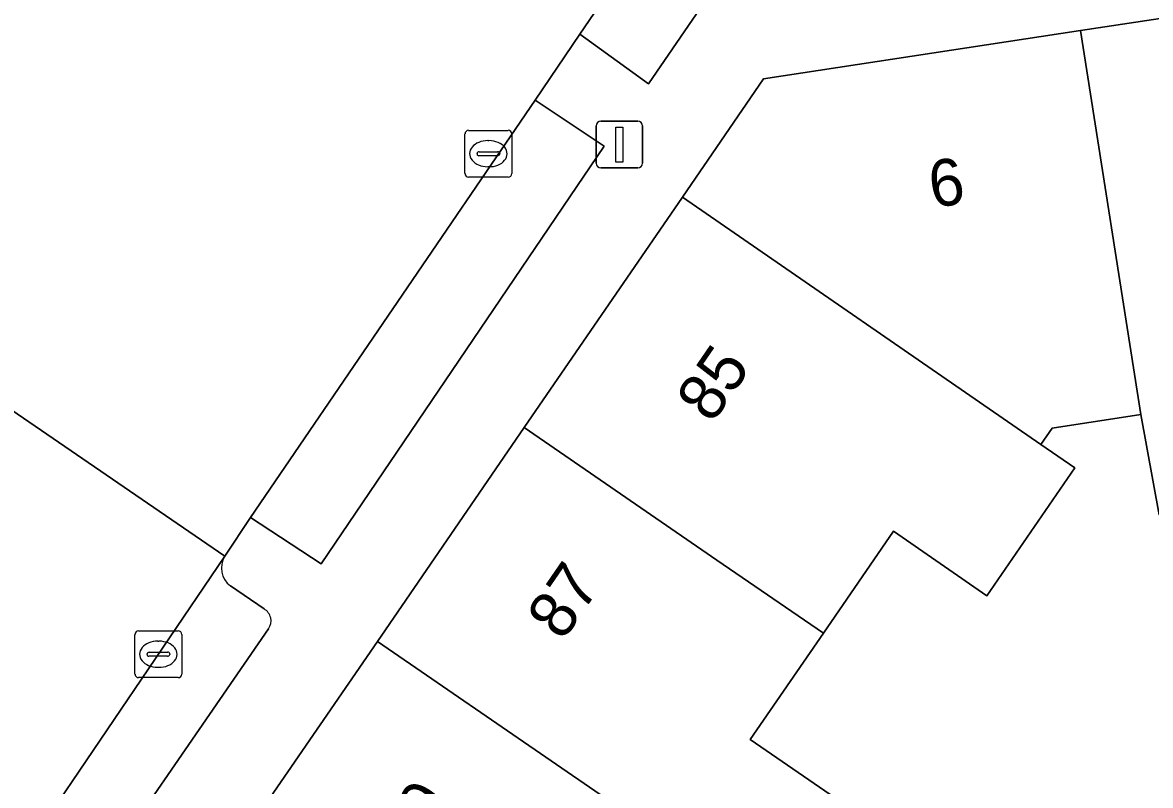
# Model space of a CAD drawing. Extents: x 159279 to 160377, y 384531 to 385888.
# Drawn here: x 159875.06 to 159899.2, y 384897.02 to 384913.35 of the extents above; entities that cross this region are included whole.
import ezdxf

# ---------------------------------------------------------------- set-up
doc = ezdxf.new("R2010")
doc.units = 0
for name, color, linetype in [('IMGEO_Erf', 7, 'Continuous'), ('IMGEO_Kolk', 7, 'Continuous'), ('IMGEO_Lichtmast', 7, 'Continuous'), ('IMGEO_Pand', 7, 'Continuous'), ('IMGEO_Pand_nummerreeks', 7, 'Continuous'), ('IMGEO_Parkeervlak_open', 7, 'Continuous'), ('IMGEO_Rijbaan_lokaal_open', 7, 'Continuous'), ('IMGEO_Voetpad_open', 7, 'Continuous')]:
    doc.layers.add(name, color=color, linetype=linetype)

msp = doc.modelspace()

# ---------------------------------------------------------------- linework, layer by layer
at = {"layer": 'IMGEO_Erf'}
msp.add_lwpolyline([(159899.387, 384902.813), (159898.993, 384904.959), (159897.093, 384904.668), (159896.853, 384904.319), (159897.583, 384903.816), (159895.696, 384901.08), (159893.697, 384902.459), (159892.198, 384900.278), (159890.633, 384897.999), (159892.913, 384896.433)], dxfattribs=at)
at = {"layer": 'IMGEO_Kolk'}
for p, q in [((159884.601, 384911.043), (159885.453, 384911.043)), ((159884.526, 384910.117), (159884.526, 384910.969)), ((159885.014, 384910.823), (159885.039, 384910.823)), ((159885.527, 384910.969), (159885.527, 384910.117)), ((159884.828, 384910.586), (159885.226, 384910.586)), ((159884.785, 384910.537), (159884.785, 384910.549)), ((159885.223, 384910.5), (159884.825, 384910.5)), ((159885.269, 384910.549), (159885.269, 384910.537)), ((159885.037, 384910.263), (159885.012, 384910.263)), ((159885.453, 384910.043), (159884.601, 384910.043)), ((159877.462, 384899.401), (159877.462, 384900.253)), ((159877.537, 384900.327), (159878.389, 384900.327)), ((159878.463, 384900.253), (159878.463, 384899.401)), ((159877.95, 384900.107), (159877.975, 384900.107)), ((159877.721, 384899.821), (159877.721, 384899.833)), ((159878.159, 384899.784), (159877.761, 384899.784)), ((159877.764, 384899.87), (159878.162, 384899.87)), ((159878.205, 384899.833), (159878.205, 384899.821)), ((159877.973, 384899.547), (159877.948, 384899.547)), ((159878.389, 384899.327), (159877.537, 384899.327))]:
    msp.add_line(p, q, dxfattribs=at)
for points in [[(159884.601, 384911.043), (159885.453, 384911.043)], [(159884.526, 384910.117), (159884.526, 384910.969)], [(159885.527, 384910.969), (159885.527, 384910.117)], [(159885.453, 384910.043), (159884.601, 384910.043)], [(159877.462, 384899.401), (159877.462, 384900.253)], [(159877.537, 384900.327), (159878.389, 384900.327)], [(159878.463, 384900.253), (159878.463, 384899.401)], [(159878.389, 384899.327), (159877.537, 384899.327)]]:
    msp.add_lwpolyline(points, dxfattribs=at)
for centre, radius, start, end in [((159884.603, 384910.967), 0.0765, 91.552, 178.448), ((159884.603, 384910.967), 0.0765, 91.552, 178.448), ((159885.451, 384910.967), 0.0765, 1.552, 88.448), ((159885.451, 384910.967), 0.0765, 1.552, 88.448), ((159884.825, 384910.546), 0.0403, 85.8775, 175.7526), ((159885.23, 384910.548), 0.0386, 1.7309, 96.639), ((159884.822, 384910.536), 0.0366, 178.938, 274.7102), ((159885.226, 384910.543), 0.043, 264.8664, 352.4533), ((159884.603, 384910.119), 0.0765, 181.552, 268.448), ((159884.603, 384910.119), 0.0765, 181.552, 268.448), ((159885.451, 384910.119), 0.0765, 271.552, 358.448), ((159885.451, 384910.119), 0.0765, 271.552, 358.448), ((159877.539, 384900.251), 0.0765, 91.552, 178.448), ((159877.539, 384900.251), 0.0765, 91.552, 178.448), ((159878.387, 384900.251), 0.0765, 1.552, 88.448), ((159878.387, 384900.251), 0.0765, 1.552, 88.448), ((159877.761, 384899.83), 0.0403, 85.8775, 175.7526), ((159877.758, 384899.82), 0.0366, 178.938, 274.7102), ((159878.162, 384899.827), 0.043, 264.8664, 352.4533), ((159878.166, 384899.832), 0.0386, 1.7309, 96.639), ((159877.539, 384899.403), 0.0765, 181.552, 268.448), ((159877.539, 384899.403), 0.0765, 181.552, 268.448), ((159878.387, 384899.403), 0.0765, 271.552, 358.448), ((159878.387, 384899.403), 0.0765, 271.552, 358.448)]:
    msp.add_arc(centre, radius, start, end, dxfattribs=at)
for centre, major_axis, ratio, start_param, end_param in [((159885.013, 384910.543), (-0.387, 0.002), 0.722429, 4.712389, 7.853982), ((159885.038, 384910.543), (-0.39, 0.002), 0.717154, 1.570796, 4.712389), ((159877.949, 384899.827), (-0.387, 0.002), 0.722429, 4.712389, 7.853982), ((159877.974, 384899.827), (-0.39, 0.002), 0.717154, 1.570796, 4.712389)]:
    msp.add_ellipse(centre, major_axis=major_axis, ratio=ratio, start_param=start_param, end_param=end_param, dxfattribs=at)
at = {"layer": 'IMGEO_Lichtmast'}
for p, q in [((159887.336, 384910.338), (159887.336, 384911.138)), ((159887.336, 384911.138), (159887.336, 384910.338)), ((159887.436, 384911.238), (159888.226, 384911.238)), ((159888.226, 384911.238), (159887.436, 384911.238)), ((159888.326, 384911.138), (159888.326, 384910.338)), ((159888.326, 384910.338), (159888.326, 384911.138)), ((159888.226, 384910.238), (159887.436, 384910.238)), ((159887.436, 384910.238), (159888.226, 384910.238))]:
    msp.add_line(p, q, dxfattribs=at)
msp.add_lwpolyline([(159887.756, 384911.113), (159887.906, 384911.113), (159887.906, 384910.363), (159887.756, 384910.363), (159887.756, 384911.113)], dxfattribs=at)
for centre, start, end in [((159887.436, 384911.138), 90, 180), ((159887.436, 384911.138), 90, 180), ((159888.226, 384911.138), 0, 90), ((159888.226, 384911.138), 360, 90), ((159887.436, 384910.338), 180, 270), ((159887.436, 384910.338), 180, 270), ((159888.226, 384910.338), 270, 0), ((159888.226, 384910.338), 270, 0)]:
    msp.add_arc(centre, 0.1, start, end, dxfattribs=at)
at = {"layer": 'IMGEO_Pand'}
for points in [[(159903.053, 384913.997), (159897.705, 384913.18), (159898.993, 384904.959), (159899.387, 384902.813), (159900.818, 384901.083), (159902.558, 384901.35), (159902.394, 384902.425), (159902.556, 384902.426), (159903.352, 384902.572), (159905.179, 384902.852), (159904.723, 384905.835), (159904.309, 384905.772)], [(159890.919, 384912.144), (159889.179, 384909.609), (159896.853, 384904.319), (159897.093, 384904.668), (159898.993, 384904.959), (159897.705, 384913.18)], [(159889.179, 384909.609), (159885.793, 384904.678), (159889.919, 384901.844), (159892.198, 384900.278), (159893.697, 384902.459), (159895.696, 384901.08), (159897.583, 384903.816), (159896.853, 384904.319)], [(159892.198, 384900.278), (159889.919, 384901.844), (159885.793, 384904.678), (159882.65, 384900.102), (159886.602, 384897.388), (159891.358, 384894.122), (159892.82, 384896.298), (159892.913, 384896.433), (159890.633, 384897.999)], [(159879.508, 384895.525), (159885.898, 384891.135), (159888.238, 384889.527), (159889.734, 384891.705), (159891.358, 384894.122), (159886.602, 384897.388), (159882.65, 384900.102)]]:
    msp.add_lwpolyline(points, close=True, dxfattribs=at)
at = {"layer": 'IMGEO_Parkeervlak_open'}
for points in [[(159891.115, 384915.927), (159889.843, 384916.793), (159889.608, 384916.953), (159889.452, 384916.724), (159886.985, 384913.101), (159888.458, 384912.037)], [(159886.025, 384911.69), (159879.933, 384902.757), (159881.446, 384901.76), (159887.506, 384910.701)]]:
    msp.add_lwpolyline(points, close=True, dxfattribs=at)
for points in [[(159879.386, 384901.926), (159874.043, 384894.048)], [(159880.226, 384900.796), (159879.507, 384901.289)], [(159875.791, 384893.792), (159880.322, 384900.373)]]:
    msp.add_lwpolyline(points, dxfattribs=at)
for centre, radius, start, end in [((159879.788, 384901.672), 0.475, 147.7624, 233.7483), ((159880.08, 384900.541), 0.294, 325.2763, 60.2971)]:
    msp.add_arc(centre, radius, start, end, dxfattribs=at)
at = {"layer": 'IMGEO_Rijbaan_lokaal_open'}
for points in [[(159874.688, 384905.142), (159879.386, 384901.926), (159879.933, 384902.757), (159886.025, 384911.69), (159886.985, 384913.101), (159889.452, 384916.724), (159889.608, 384916.953), (159892.317, 384920.935), (159895.245, 384925.237)], [(159874.043, 384894.048), (159879.386, 384901.926), (159874.688, 384905.142)]]:
    msp.add_lwpolyline(points, dxfattribs=at)
at = {"layer": 'IMGEO_Voetpad_open'}
for points in [[(159873.223, 384886.371), (159876.365, 384890.947), (159879.508, 384895.525), (159882.65, 384900.102), (159885.793, 384904.678), (159889.179, 384909.609), (159890.919, 384912.144), (159897.705, 384913.18), (159903.053, 384913.997), (159908.282, 384914.795), (159913.511, 384915.593), (159918.741, 384916.392), (159923.977, 384917.191), (159927.558, 384917.738), (159927.465, 384918.157), (159929.557, 384919.059), (159932.112, 384918.851), (159942.2, 384920.443), (159935.415, 384924.956), (159934.401, 384923.411), (159925.203, 384929.508), (159926.252, 384931.023)], [(159895.757, 384925.989), (159895.245, 384925.237), (159896.809, 384924.264), (159893.874, 384919.966), (159892.317, 384920.935), (159889.608, 384916.953), (159889.843, 384916.793), (159891.115, 384915.927), (159888.458, 384912.037), (159886.985, 384913.101), (159886.025, 384911.69), (159887.506, 384910.701), (159881.446, 384901.76), (159879.933, 384902.757), (159879.386, 384901.926)], [(159879.507, 384901.289), (159880.226, 384900.796)], [(159880.322, 384900.373), (159875.791, 384893.792)]]:
    msp.add_lwpolyline(points, dxfattribs=at)
for centre, radius, start, end in [((159879.788, 384901.672), 0.475, 147.7624, 233.7483), ((159880.08, 384900.541), 0.294, 325.2763, 60.2971)]:
    msp.add_arc(centre, radius, start, end, dxfattribs=at)

# ---------------------------------------------------------------- texts
at = {"layer": 'IMGEO_Pand_nummerreeks'}
for s, rotation, p in [('6', 8.6802, (159894.535, 384909.378)), ('85', 55.5253, (159889.817, 384904.744)), ('87', 55.5253, (159886.62, 384900.089)), ('89', 55.5247, (159883.424, 384895.434))]:
    msp.add_text(s, height=1, rotation=rotation, dxfattribs=at).set_placement(p)

doc.saveas('drawing.dxf')
